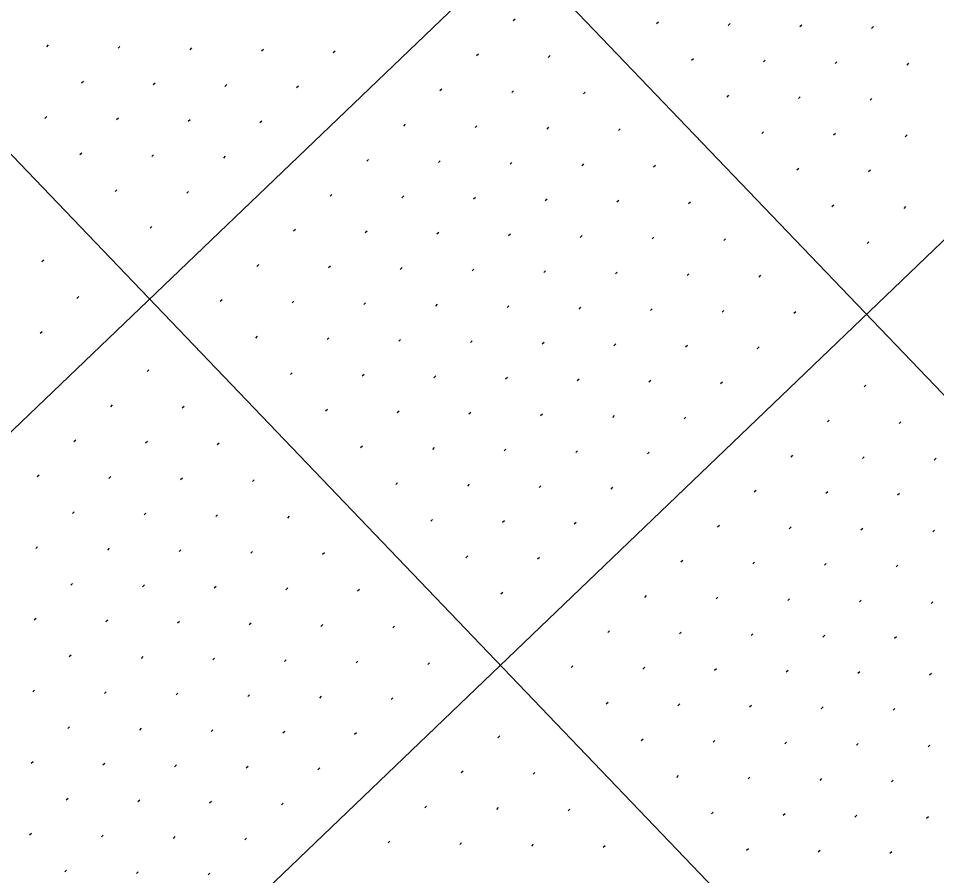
# Model space of a CAD drawing. Extents: x 2148987 to 2151117, y 142806 to 144993.
# Drawn here: x 2150107.6 to 2150198.2, y 144214.9 to 144299.4 of the extents above; entities that cross this region are included whole.
import ezdxf

# ---------------------------------------------------------------- set-up
doc = ezdxf.new("R2010")
doc.units = 0
doc.layers.add('PR_PIER_PH3', color=7, linetype='Continuous')
doc.layers.add('SHT_Profile_Grid_Minor', color=7, linetype='Continuous')

msp = doc.modelspace()

# ---------------------------------------------------------------- linework, layer by layer
at = {"layer": 'PR_PIER_PH3'}
for p, q in [((2150400.348, 144539.866), (2149263.213, 143450.119)), ((2150434.943, 144503.767), (2149297.808, 143414.019)), ((2149983.7, 144486.846), (2150329.487, 144126.023)), ((2149947.601, 144452.251), (2150293.552, 144091.256))]:
    msp.add_line(p, q, dxfattribs=at)
at = {"layer": 'SHT_Profile_Grid_Minor'}
for p, q in [((2150156.616, 144299.366), (2150156.435, 144299.193)), ((2150170.755, 144299.065), (2150170.574, 144298.892)), ((2150177.824, 144298.915), (2150177.644, 144298.742)), ((2150184.894, 144298.764), (2150184.713, 144298.591)), ((2150191.963, 144298.614), (2150191.783, 144298.441)), ((2150110.589, 144296.809), (2150110.409, 144296.636)), ((2150117.658, 144296.659), (2150117.478, 144296.486)), ((2150124.728, 144296.508), (2150124.547, 144296.335)), ((2150131.797, 144296.358), (2150131.617, 144296.185)), ((2150138.867, 144296.207), (2150138.686, 144296.034)), ((2150153.006, 144295.906), (2150152.825, 144295.733)), ((2150160.075, 144295.756), (2150159.895, 144295.583)), ((2150174.214, 144295.455), (2150174.034, 144295.282)), ((2150181.284, 144295.305), (2150181.103, 144295.132)), ((2150188.353, 144295.154), (2150188.173, 144294.981)), ((2150195.423, 144295.004), (2150195.242, 144294.831)), ((2150114.049, 144293.199), (2150113.868, 144293.026)), ((2150121.118, 144293.049), (2150120.937, 144292.876)), ((2150128.187, 144292.898), (2150128.007, 144292.725)), ((2150135.257, 144292.748), (2150135.076, 144292.575)), ((2150149.396, 144292.447), (2150149.215, 144292.274)), ((2150156.465, 144292.296), (2150156.285, 144292.123)), ((2150163.535, 144292.146), (2150163.354, 144291.973)), ((2150177.674, 144291.845), (2150177.493, 144291.672)), ((2150184.743, 144291.695), (2150184.563, 144291.522)), ((2150191.813, 144291.544), (2150191.632, 144291.371)), ((2150110.439, 144289.74), (2150110.258, 144289.567)), ((2150117.508, 144289.589), (2150117.328, 144289.416)), ((2150124.577, 144289.439), (2150124.397, 144289.266)), ((2150131.647, 144289.288), (2150131.466, 144289.115)), ((2150145.786, 144288.987), (2150145.605, 144288.814)), ((2150152.855, 144288.837), (2150152.675, 144288.664)), ((2150159.925, 144288.686), (2150159.744, 144288.513)), ((2150166.994, 144288.536), (2150166.814, 144288.363)), ((2150181.133, 144288.235), (2150180.953, 144288.062)), ((2150188.203, 144288.085), (2150188.022, 144287.912)), ((2150195.272, 144287.934), (2150195.092, 144287.761)), ((2150113.898, 144286.13), (2150113.718, 144285.957)), ((2150120.968, 144285.979), (2150120.787, 144285.806)), ((2150128.037, 144285.829), (2150127.856, 144285.656)), ((2150142.176, 144285.528), (2150141.995, 144285.355)), ((2150149.245, 144285.377), (2150149.065, 144285.204)), ((2150156.315, 144285.227), (2150156.134, 144285.054)), ((2150163.384, 144285.076), (2150163.204, 144284.903)), ((2150170.454, 144284.926), (2150170.273, 144284.753)), ((2150184.593, 144284.625), (2150184.412, 144284.452)), ((2150191.662, 144284.475), (2150191.482, 144284.302)), ((2150117.358, 144282.52), (2150117.177, 144282.347)), ((2150124.427, 144282.369), (2150124.247, 144282.196)), ((2150138.566, 144282.068), (2150138.386, 144281.895)), ((2150145.635, 144281.918), (2150145.455, 144281.745)), ((2150152.705, 144281.767), (2150152.524, 144281.594)), ((2150159.774, 144281.617), (2150159.594, 144281.444)), ((2150166.844, 144281.467), (2150166.663, 144281.294)), ((2150173.913, 144281.316), (2150173.733, 144281.143)), ((2150188.052, 144281.015), (2150187.872, 144280.842)), ((2150195.122, 144280.865), (2150194.941, 144280.692)), ((2150120.817, 144278.91), (2150120.637, 144278.737)), ((2150134.956, 144278.609), (2150134.776, 144278.436)), ((2150142.026, 144278.458), (2150141.845, 144278.285)), ((2150149.095, 144278.308), (2150148.914, 144278.135)), ((2150156.164, 144278.157), (2150155.984, 144277.984)), ((2150163.234, 144278.007), (2150163.053, 144277.834)), ((2150170.303, 144277.857), (2150170.123, 144277.684)), ((2150177.373, 144277.706), (2150177.192, 144277.533)), ((2150191.512, 144277.405), (2150191.331, 144277.232)), ((2150110.138, 144275.601), (2150109.957, 144275.428)), ((2150131.346, 144275.149), (2150131.166, 144274.976)), ((2150138.416, 144274.999), (2150138.235, 144274.826)), ((2150145.485, 144274.848), (2150145.305, 144274.675)), ((2150152.554, 144274.698), (2150152.374, 144274.525)), ((2150159.624, 144274.548), (2150159.443, 144274.375)), ((2150166.693, 144274.397), (2150166.513, 144274.224)), ((2150173.763, 144274.247), (2150173.582, 144274.074)), ((2150180.832, 144274.096), (2150180.652, 144273.923)), ((2150113.597, 144271.991), (2150113.417, 144271.818)), ((2150127.736, 144271.69), (2150127.556, 144271.517)), ((2150134.806, 144271.539), (2150134.625, 144271.366)), ((2150141.875, 144271.389), (2150141.695, 144271.216)), ((2150148.945, 144271.238), (2150148.764, 144271.065)), ((2150156.014, 144271.088), (2150155.833, 144270.915)), ((2150163.083, 144270.938), (2150162.903, 144270.765)), ((2150170.153, 144270.787), (2150169.972, 144270.614)), ((2150177.222, 144270.637), (2150177.042, 144270.464)), ((2150184.292, 144270.486), (2150184.111, 144270.313)), ((2150109.987, 144268.531), (2150109.807, 144268.358)), ((2150131.196, 144268.08), (2150131.015, 144267.907)), ((2150138.265, 144267.929), (2150138.085, 144267.756)), ((2150145.335, 144267.779), (2150145.154, 144267.606)), ((2150152.404, 144267.628), (2150152.224, 144267.456)), ((2150159.474, 144267.478), (2150159.293, 144267.305)), ((2150166.543, 144267.328), (2150166.362, 144267.155)), ((2150173.612, 144267.177), (2150173.432, 144267.004)), ((2150180.682, 144267.027), (2150180.501, 144266.854)), ((2150120.516, 144264.771), (2150120.336, 144264.598)), ((2150134.655, 144264.47), (2150134.475, 144264.297)), ((2150141.725, 144264.319), (2150141.544, 144264.146)), ((2150148.794, 144264.169), (2150148.614, 144263.996)), ((2150155.864, 144264.019), (2150155.683, 144263.846)), ((2150162.933, 144263.868), (2150162.753, 144263.695)), ((2150170.002, 144263.718), (2150169.822, 144263.545)), ((2150177.072, 144263.567), (2150176.891, 144263.394)), ((2150191.211, 144263.266), (2150191.03, 144263.093)), ((2150116.906, 144261.311), (2150116.726, 144261.138)), ((2150123.976, 144261.161), (2150123.795, 144260.988)), ((2150138.115, 144260.86), (2150137.934, 144260.687)), ((2150145.184, 144260.709), (2150145.004, 144260.537)), ((2150152.254, 144260.559), (2150152.073, 144260.386)), ((2150159.323, 144260.409), (2150159.143, 144260.236)), ((2150166.393, 144260.258), (2150166.212, 144260.085)), ((2150173.462, 144260.108), (2150173.281, 144259.935)), ((2150187.601, 144259.807), (2150187.42, 144259.634)), ((2150194.67, 144259.656), (2150194.49, 144259.483)), ((2150113.296, 144257.852), (2150113.116, 144257.679)), ((2150120.366, 144257.701), (2150120.185, 144257.528)), ((2150127.435, 144257.551), (2150127.255, 144257.378)), ((2150141.574, 144257.25), (2150141.394, 144257.077)), ((2150148.644, 144257.1), (2150148.463, 144256.927)), ((2150155.713, 144256.949), (2150155.533, 144256.776)), ((2150162.783, 144256.799), (2150162.602, 144256.626)), ((2150169.852, 144256.648), (2150169.672, 144256.475)), ((2150183.991, 144256.347), (2150183.811, 144256.174)), ((2150191.06, 144256.197), (2150190.88, 144256.024)), ((2150198.13, 144256.046), (2150197.949, 144255.873)), ((2150109.686, 144254.392), (2150109.506, 144254.219)), ((2150116.756, 144254.242), (2150116.575, 144254.069)), ((2150123.825, 144254.091), (2150123.645, 144253.918)), ((2150130.895, 144253.941), (2150130.714, 144253.768)), ((2150145.034, 144253.64), (2150144.853, 144253.467)), ((2150152.103, 144253.49), (2150151.923, 144253.317)), ((2150159.173, 144253.339), (2150158.992, 144253.166)), ((2150166.242, 144253.189), (2150166.062, 144253.016)), ((2150180.381, 144252.888), (2150180.201, 144252.715)), ((2150187.451, 144252.737), (2150187.27, 144252.564)), ((2150194.52, 144252.587), (2150194.339, 144252.414)), ((2150113.146, 144250.782), (2150112.965, 144250.609)), ((2150120.215, 144250.632), (2150120.035, 144250.459)), ((2150127.285, 144250.481), (2150127.104, 144250.308)), ((2150134.354, 144250.331), (2150134.174, 144250.158)), ((2150148.493, 144250.03), (2150148.313, 144249.857)), ((2150155.563, 144249.88), (2150155.382, 144249.707)), ((2150162.632, 144249.729), (2150162.452, 144249.556)), ((2150176.771, 144249.428), (2150176.591, 144249.255)), ((2150183.841, 144249.278), (2150183.66, 144249.105)), ((2150190.91, 144249.127), (2150190.73, 144248.954)), ((2150197.979, 144248.977), (2150197.799, 144248.804)), ((2150109.536, 144247.323), (2150109.355, 144247.15)), ((2150116.605, 144247.172), (2150116.425, 144246.999)), ((2150123.675, 144247.022), (2150123.494, 144246.849)), ((2150130.744, 144246.871), (2150130.564, 144246.698)), ((2150137.814, 144246.721), (2150137.633, 144246.548)), ((2150151.953, 144246.42), (2150151.772, 144246.247)), ((2150159.022, 144246.27), (2150158.842, 144246.097)), ((2150173.161, 144245.969), (2150172.981, 144245.796)), ((2150180.231, 144245.818), (2150180.05, 144245.645)), ((2150187.3, 144245.668), (2150187.12, 144245.495)), ((2150194.37, 144245.517), (2150194.189, 144245.344)), ((2150112.995, 144243.713), (2150112.815, 144243.54)), ((2150120.065, 144243.562), (2150119.884, 144243.389)), ((2150127.134, 144243.412), (2150126.954, 144243.239)), ((2150134.204, 144243.261), (2150134.023, 144243.088)), ((2150141.273, 144243.111), (2150141.093, 144242.938)), ((2150155.412, 144242.81), (2150155.232, 144242.637)), ((2150169.551, 144242.509), (2150169.371, 144242.336)), ((2150176.621, 144242.359), (2150176.44, 144242.186)), ((2150183.69, 144242.208), (2150183.51, 144242.035)), ((2150190.76, 144242.058), (2150190.579, 144241.885)), ((2150197.829, 144241.907), (2150197.649, 144241.735)), ((2150109.386, 144240.253), (2150109.205, 144240.08)), ((2150116.455, 144240.103), (2150116.274, 144239.93)), ((2150123.524, 144239.952), (2150123.344, 144239.779)), ((2150130.594, 144239.802), (2150130.413, 144239.629)), ((2150137.663, 144239.651), (2150137.483, 144239.479)), ((2150144.733, 144239.501), (2150144.552, 144239.328)), ((2150165.941, 144239.05), (2150165.761, 144238.877)), ((2150173.011, 144238.899), (2150172.83, 144238.726)), ((2150180.08, 144238.749), (2150179.9, 144238.576)), ((2150187.15, 144238.598), (2150186.969, 144238.425)), ((2150194.219, 144238.448), (2150194.039, 144238.275)), ((2150112.845, 144236.643), (2150112.665, 144236.47)), ((2150119.914, 144236.493), (2150119.734, 144236.32)), ((2150126.984, 144236.342), (2150126.803, 144236.169)), ((2150134.053, 144236.192), (2150133.873, 144236.019)), ((2150141.123, 144236.042), (2150140.942, 144235.869)), ((2150148.192, 144235.891), (2150148.012, 144235.718)), ((2150162.331, 144235.59), (2150162.151, 144235.417)), ((2150169.401, 144235.44), (2150169.22, 144235.267)), ((2150176.47, 144235.289), (2150176.29, 144235.116)), ((2150183.54, 144235.139), (2150183.359, 144234.966)), ((2150190.609, 144234.988), (2150190.429, 144234.816)), ((2150197.679, 144234.838), (2150197.498, 144234.665)), ((2150109.235, 144233.184), (2150109.055, 144233.011)), ((2150116.305, 144233.033), (2150116.124, 144232.86)), ((2150123.374, 144232.883), (2150123.193, 144232.71)), ((2150130.443, 144232.732), (2150130.263, 144232.559)), ((2150137.513, 144232.582), (2150137.332, 144232.409)), ((2150144.582, 144232.432), (2150144.402, 144232.259)), ((2150165.791, 144231.98), (2150165.61, 144231.807)), ((2150172.86, 144231.83), (2150172.68, 144231.657)), ((2150179.93, 144231.679), (2150179.749, 144231.506)), ((2150186.999, 144231.529), (2150186.819, 144231.356)), ((2150194.069, 144231.379), (2150193.888, 144231.206)), ((2150112.695, 144229.574), (2150112.514, 144229.401)), ((2150119.764, 144229.423), (2150119.584, 144229.25)), ((2150126.833, 144229.273), (2150126.653, 144229.1)), ((2150133.903, 144229.123), (2150133.722, 144228.95)), ((2150140.972, 144228.972), (2150140.792, 144228.799)), ((2150155.111, 144228.671), (2150154.931, 144228.498)), ((2150169.25, 144228.37), (2150169.07, 144228.197)), ((2150176.32, 144228.22), (2150176.139, 144228.047)), ((2150183.389, 144228.069), (2150183.209, 144227.896)), ((2150190.459, 144227.919), (2150190.278, 144227.746)), ((2150197.528, 144227.769), (2150197.348, 144227.596)), ((2150109.085, 144226.114), (2150108.904, 144225.941)), ((2150116.154, 144225.964), (2150115.974, 144225.791)), ((2150123.224, 144225.813), (2150123.043, 144225.64)), ((2150130.293, 144225.663), (2150130.112, 144225.49)), ((2150137.362, 144225.513), (2150137.182, 144225.34)), ((2150151.501, 144225.212), (2150151.321, 144225.039)), ((2150158.571, 144225.061), (2150158.39, 144224.888)), ((2150172.71, 144224.76), (2150172.529, 144224.587)), ((2150179.779, 144224.61), (2150179.599, 144224.437)), ((2150186.849, 144224.46), (2150186.668, 144224.287)), ((2150193.918, 144224.309), (2150193.738, 144224.136)), ((2150112.544, 144222.504), (2150112.364, 144222.331)), ((2150119.614, 144222.354), (2150119.433, 144222.181)), ((2150126.683, 144222.204), (2150126.503, 144222.031)), ((2150133.753, 144222.053), (2150133.572, 144221.88)), ((2150147.891, 144221.752), (2150147.711, 144221.579)), ((2150154.961, 144221.602), (2150154.78, 144221.429)), ((2150162.03, 144221.451), (2150161.85, 144221.278)), ((2150176.169, 144221.15), (2150175.989, 144220.977)), ((2150183.239, 144221), (2150183.058, 144220.827)), ((2150190.308, 144220.85), (2150190.128, 144220.677)), ((2150197.378, 144220.699), (2150197.197, 144220.526)), ((2150108.934, 144219.045), (2150108.754, 144218.872)), ((2150116.004, 144218.894), (2150115.823, 144218.721)), ((2150123.073, 144218.744), (2150122.893, 144218.571)), ((2150130.143, 144218.594), (2150129.962, 144218.421)), ((2150144.282, 144218.293), (2150144.101, 144218.12)), ((2150151.351, 144218.142), (2150151.17, 144217.969)), ((2150158.42, 144217.992), (2150158.24, 144217.819)), ((2150165.49, 144217.841), (2150165.309, 144217.668)), ((2150179.629, 144217.541), (2150179.448, 144217.368)), ((2150186.698, 144217.39), (2150186.518, 144217.217)), ((2150193.768, 144217.24), (2150193.587, 144217.067)), ((2150112.394, 144215.435), (2150112.213, 144215.262)), ((2150119.463, 144215.284), (2150119.283, 144215.112)), ((2150126.533, 144215.134), (2150126.352, 144214.961))]:
    msp.add_line(p, q, dxfattribs=at)

doc.saveas('drawing.dxf')
